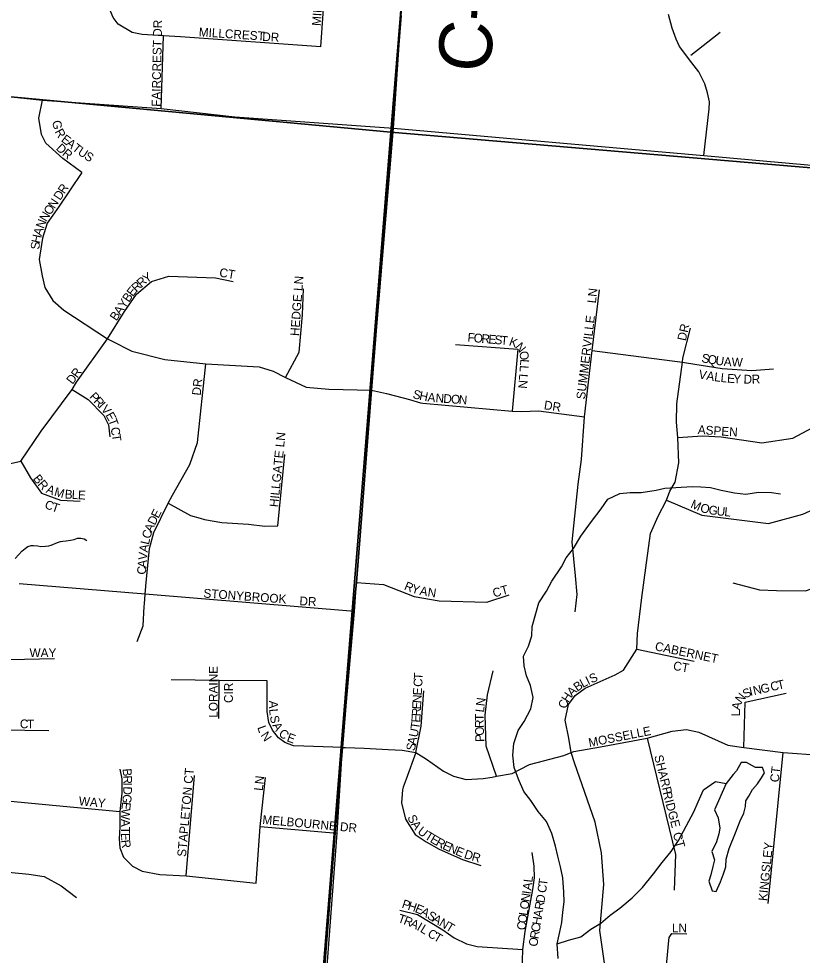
# Model space of a CAD drawing. Extents: x 1310247 to 1552180, y 377264 to 706493.
# Drawn here: x 1407944 to 1412394, y 513107 to 518423 of the extents above; entities that cross this region are included whole.
import ezdxf

# ---------------------------------------------------------------- set-up
doc = ezdxf.new("R2010")
doc.units = 0
for name, color, linetype in [('GM_X_County_Road', 7, 'Continuous'), ('GM_X_County_Road_Text', 7, 'Continuous'), ('GM_X_Minor_River', 7, 'Continuous'), ('GM_X_Section', 7, 'Continuous'), ('GM_X_Township', 7, 'Continuous'), ('GM_X_Township_Subdivision', 7, 'Continuous'), ('GM_X_Township_Subdivision_Text', 7, 'Continuous')]:
    doc.layers.add(name, color=color, linetype=linetype)

msp = doc.modelspace()

# ---------------------------------------------------------------- linework, layer by layer
at = {"layer": 'GM_X_County_Road'}
for points in [[(1409692.9, 513021.2), (1409752.7, 513800.3), (1409782.1, 514287), (1409850.1, 515057.7), (1409861.4, 515222.7), (1409874.5, 515368.4), (1409948.4, 516314.6), (1410071.8, 517802.6), (1410116, 518442), (1410153, 518860.8), (1410223.4, 519678.6), (1410262, 520106.4), (1410323.1, 520876.5), (1410330.4, 520980.1)], [(1403228.8, 518408.7), (1403479.6, 518388.7), (1403700, 518365.9), (1403924.6, 518343.2), (1404137, 518320), (1404991.5, 518246.5), (1405633.5, 518188.9), (1406174.8, 518143.5), (1406417.5, 518119.1), (1407143.1, 518050.1), (1407545.6, 518017.7), (1407794, 517991.7), (1408079.6, 517960.9), (1408753.3, 517913.8), (1409172.1, 517866.7), (1410071.8, 517802.6)], [(1410071.8, 517802.6), (1411038.4, 517716.8), (1411835.1, 517647.2), (1412445.4, 517592), (1412815.3, 517557.7), (1412969, 517546.8), (1412974.5, 517546.3)]]:
    msp.add_lwpolyline(points, dxfattribs=at)
at = {"layer": 'GM_X_Minor_River'}
for points in [[(1411008.3, 513087.8), (1411002.6, 513172.1), (1411016.5, 513239.9), (1411028, 513293.7), (1411033.6, 513351.7), (1411041.2, 513409.6), (1411038.8, 513465.8), (1411033, 513546.1), (1411020.7, 513608.6), (1411006.3, 513669.1), (1410991.8, 513725.6), (1410971.8, 513798.3), (1410941.6, 513865.3), (1410893, 513922.7), (1410852.7, 513986), (1410812, 514037.2), (1410781.8, 514106.1), (1410757.6, 514172.9), (1410749.5, 514243.3), (1410755.4, 514309.3), (1410779.4, 514382.8), (1410814.9, 514434), (1410853, 514505.1), (1410864.8, 514571), (1410850.6, 514637.5), (1410828.1, 514692.2), (1410813.7, 514750.7), (1410811.2, 514804.9), (1410838.8, 514862.3), (1410858.5, 514919.9), (1410859.9, 514974), (1410897.7, 515107.3), (1410941.7, 515174.3), (1410971.3, 515229.6), (1411025.7, 515312.3), (1411053.2, 515363.7), (1411094.7, 515416.7), (1411136.7, 515485.8), (1411197.2, 515568.3), (1411251.3, 515641), (1411288.9, 515696.2), (1411358, 515728.4), (1411416.2, 515732.8), (1411478.4, 515733.2), (1411563, 515746.9), (1411613.4, 515757.6), (1411768, 515767.5), (1411818.1, 515766.1), (1411872.1, 515762.7), (1411933.9, 515747), (1412009.6, 515730.9), (1412073.6, 515725.2), (1412144.1, 515735.3), (1412218.2, 515733.3), (1412270.1, 515725.9)], [(1407924.9, 515358.7), (1407945.4, 515382.4), (1407961.8, 515400.1), (1407980.1, 515415.8), (1407996.4, 515427.5), (1408014.6, 515433.1), (1408028.6, 515432.8), (1408052.6, 515430.4), (1408070.6, 515428), (1408096.7, 515429.5), (1408114.8, 515431.1), (1408128.9, 515434.8), (1408165.3, 515450.1), (1408181.4, 515455.8), (1408195.5, 515457.6), (1408213.6, 515459.2), (1408237.7, 515462.7), (1408259.8, 515466.3), (1408278, 515474), (1408296.1, 515473.6), (1408316.1, 515471.2), (1408331.9, 515460.8)], [(1412073.5, 513983.2), (1412090.3, 514010.8), (1412111.4, 514048.4), (1412138.4, 514079.7), (1412161.3, 514113.2), (1412178.2, 514142.8), (1412167, 514173.2), (1412128.9, 514172.2), (1412077.6, 514201.6), (1412047.5, 514200.4), (1412020.1, 514153), (1412001.5, 514133.5), (1411962, 514082.5)], [(1411002.6, 513172.1), (1411065.3, 513192.5), (1411136, 513210.6), (1411193.3, 513255.2), (1411250.4, 513289.7), (1411301.8, 513334.4), (1411357, 513375), (1411426.8, 513433.3), (1411486.6, 513491.8), (1411548.8, 513568.3), (1411598.7, 513633.2), (1411648.6, 513696), (1411690.4, 513759), (1411777.1, 513921), (1411802.8, 513978.5), (1411832.7, 514045.8), (1411900.2, 514094.1), (1411962, 514082.5)], [(1411962, 514082.5), (1411895.7, 513931.9), (1411916.5, 513887.2), (1411924.9, 513828.9), (1411920, 513796.9), (1411906.7, 513751.2), (1411879.1, 513695.8), (1411895.9, 513649.2), (1411884.8, 513611.4), (1411873.5, 513563.6), (1411862.5, 513527.8), (1411881, 513473.2), (1411904.9, 513468.6), (1411928.5, 513524.1), (1411945.8, 513569.7), (1411959, 513609.5), (1411962.1, 513651.5), (1411977.9, 513713.2), (1412014.4, 513802.4), (1412040.3, 513869.9), (1412061.6, 513913.4), (1412070.7, 513951.2), (1412073.5, 513983.2)]]:
    msp.add_lwpolyline(points, dxfattribs=at)
at = {"layer": 'GM_X_Section'}
for points in [[(1405478, 523537.9), (1410492.1, 523078.2), (1410056.3, 517779.6), (1405004.4, 518248.1)], [(1410492.1, 523078.2), (1415813.6, 522598), (1415408.4, 517324.7), (1410056.3, 517779.6)], [(1405004.4, 518248.1), (1410056.3, 517779.6), (1409601, 512131.4), (1404461.2, 512601.7)], [(1410056.3, 517779.6), (1415408.4, 517324.7), (1414953.7, 511702.6), (1409601, 512131.4)]]:
    msp.add_lwpolyline(points, close=True, dxfattribs=at)
at = {"layer": 'GM_X_Township'}
for points in [[(1410116, 518442), (1410088.6, 518108.2), (1410064.7, 517803.3), (1409948.4, 516314.6), (1409874.5, 515368.4), (1409861.4, 515222.7), (1409844.6, 515059.3), (1409782, 514287), (1409740.7, 513801.1), (1409681.2, 513028.9), (1409669.4, 512894.2), (1409621.7, 512132.5), (1409523.8, 510950), (1409466.5, 510237.3), (1409442, 509919.3), (1409426.8, 509685.9), (1409345.1, 508540.5), (1409309.2, 507939.2), (1409269.5, 507539), (1409220, 506815.1), (1408752, 502179.6), (1408158.9, 494897.9)], [(1409426.8, 509685.9), (1409442, 509919.3), (1409466.5, 510237.3), (1409523.8, 510950), (1409621.7, 512132.5), (1409669.4, 512894.2), (1409681.2, 513028.9), (1409740.7, 513801.1), (1409782, 514287), (1409844.6, 515059.3), (1409861.4, 515222.7), (1409874.5, 515368.4), (1409948.4, 516314.6), (1410064.7, 517803.3), (1410088.6, 518108.2), (1410116, 518442)]]:
    msp.add_lwpolyline(points, dxfattribs=at)
at = {"layer": 'GM_X_Township_Subdivision'}
for points in [[(1408508.5, 518391.4), (1408480, 518430.5), (1408456, 518487.8), (1408456.2, 518574.7), (1408535, 519618.3), (1408596.2, 520443.3)], [(1409659.1, 518262.7), (1409700.9, 518860.1), (1409778.7, 519973.3)], [(1411835.1, 517647.2), (1411865.6, 517911.7), (1411866.3, 517951.7), (1411855.3, 518002.2), (1411839.9, 518052.8), (1411805.3, 518122.2), (1411767.2, 518172.7), (1411696.9, 518266), (1411677.3, 518307.8), (1411655.3, 518369.4), (1411634.5, 518447.2)], [(1409659.1, 518262.7), (1408862, 518320.8), (1408766.5, 518326.7), (1408645.2, 518334.3), (1408588.5, 518345.1), (1408508.5, 518391.4)], [(1408753.3, 517913.8), (1408766.5, 518326.7)], [(1411761, 518216.4), (1411927.8, 518346.7)], [(1408302.1, 517550.9), (1408193.8, 517629.4), (1408098.5, 517717.2), (1408074.3, 517765.7), (1408057.5, 517859.1), (1408079.6, 517960.9)], [(1408302.1, 517550.9), (1408170.5, 517353.2), (1408105.6, 517263.2), (1408079.1, 517178.1), (1408073.5, 517140.8), (1408060.7, 517055.6), (1408078, 516963.5), (1408092.9, 516898.1), (1408137.8, 516823.4), (1408201.3, 516769.3), (1408447.7, 516605.8), (1408468.2, 516595.6)], [(1408447.7, 516605.8), (1408544.9, 516760.8), (1408612.1, 516859.9), (1408698, 516930.8), (1408797, 516962.6), (1409062.1, 516951.4), (1409161.1, 516930.8)], [(1409459, 516386.8), (1409536.3, 516531), (1409555.1, 516741.6), (1409561.8, 516889)], [(1411103.3, 515055.6), (1411114.5, 515154.5), (1411105.2, 515261), (1411086.5, 515453.4), (1411121.9, 515780.3), (1411140.6, 515920.4), (1411157.4, 516164.1), (1411200.4, 516539.5), (1411241.5, 516883.2)], [(1411270, 513062.8), (1411256.4, 513154.1), (1411246.2, 513233.8), (1411244.9, 513247.6), (1411267.2, 513509.1), (1411252.9, 513688.1), (1411218.3, 513861.8), (1411099.6, 514199.2), (1411082.1, 514258), (1411079, 514268.3), (1411067.8, 514339.3), (1411047.3, 514442), (1411065.9, 514529.8), (1411103.3, 514582.1), (1411161.2, 514623.2), (1411331.1, 514697.9), (1411378.7, 514725.8), (1411454.4, 514843.6), (1411458.1, 514933.2), (1411482.4, 515136.8), (1411504.8, 515306.8), (1411530.9, 515501), (1411575.8, 515600), (1411622.4, 515691.1), (1411641.1, 515741), (1411671, 515793.3), (1411693.4, 515901.7), (1411687.8, 516045.5), (1411678.5, 516133.3), (1411682.2, 516236.9), (1411712.8, 516473.4), (1411715.8, 516496.6), (1411758.8, 516666.6)], [(1407532.9, 515912.4), (1407650.4, 515906.4), (1407837.1, 515885.8), (1407956.6, 515911.9), (1408072.5, 516082.4), (1408247.9, 516319.1), (1408271.9, 516359.8), (1408447.7, 516605.8)], [(1408468.2, 516595.6), (1408585.9, 516536.7), (1408774.5, 516488.2), (1409006.1, 516463.9), (1409309.6, 516446.6), (1409389.9, 516422.3), (1409459, 516386.8), (1409576.6, 516330.8), (1409705.5, 516319.6), (1409948.4, 516314.6)], [(1410424.4, 516573.6), (1410779.3, 516547.4), (1410745.6, 516196.3)], [(1411200.4, 516539.5), (1411712.8, 516473.4), (1411736.4, 516470.4), (1411938.1, 516436.8), (1412108, 516425.6), (1412229.3, 516435.4)], [(1408657.8, 515101.1), (1408661.9, 515157), (1408667.7, 515222.6), (1408686.3, 515416.1), (1408710.7, 515506.8), (1408793.1, 515673.1), (1408817.6, 515718.3), (1408916.1, 515892.6), (1408959.4, 516017.5), (1409006.1, 516463.9)], [(1408247.9, 516319.1), (1408338.3, 516261.3), (1408426.7, 516170.6), (1408453.1, 516118.4), (1408462.1, 516050)], [(1409948.4, 516314.6), (1410032.3, 516295.3), (1410084.6, 516282.2), (1410163, 516261.7), (1410226.3, 516241.8), (1410238.3, 516240.4), (1410745.6, 516196.3), (1410801.7, 516192.6), (1410895, 516198.2), (1411157.4, 516164.1)], [(1411622.4, 515691.1), (1411824.1, 515604.2), (1412202.3, 515558.5), (1412397.3, 515610.6), (1412835.4, 515810.6), (1412935.3, 515897), (1412988.5, 516013.7), (1413001.6, 516115.5), (1413010.9, 516225.7)], [(1411687.8, 516045.5), (1411827.9, 516054.8), (1411932.4, 516049.2), (1412164, 516015.6), (1412339.6, 516041.8), (1412534.5, 516145.8), (1412764.4, 516243.5), (1412861.5, 516248.1), (1413010.9, 516225.7), (1413418, 516194), (1413817.7, 516158.5), (1414120, 516126.4), (1414209.8, 516124.9), (1414521.2, 516094.8), (1414617, 516087.5), (1414845.7, 516064.3), (1415061.4, 516048.3), (1415279.9, 516027.8)], [(1411998.8, 515220.9), (1412150.5, 515180.5), (1412247.1, 515178), (1412411.6, 515174.8), (1412508.2, 515208.7), (1412668.3, 515280.7), (1413091.2, 515480.5), (1413169.6, 515516), (1413250, 515579.5), (1413319.1, 515685.9), (1413367.6, 515790.5), (1413390, 515926.9), (1413418, 516194)], [(1408973.7, 515587.9), (1408998.4, 515580.4), (1409097.6, 515563.6), (1409248.9, 515554.3), (1409342.3, 515543.1), (1409415.1, 515544.9), (1409456.2, 515950.2)], [(1407956.6, 515911.9), (1408011.2, 515816.7), (1408073.4, 515729.6), (1408181.4, 515689.9), (1408292.8, 515684.1)], [(1408793.1, 515673.1), (1408919.9, 515604.1), (1408973.7, 515587.9)], [(1409850.1, 515057.7), (1408661.9, 515157), (1407946.3, 515216.2)], [(1409861.4, 515222.7), (1410015.8, 515212.2), (1410190.1, 515144.3), (1410331, 515119.6), (1410602.8, 515110.6), (1410729, 515152)], [(1408617.1, 514887.7), (1408650.9, 514976.7), (1408656.7, 515085.9), (1408657.8, 515101.1)], [(1406678.2, 514918.9), (1406908.9, 514878.2), (1407217, 514838.1), (1407456, 514806.3), (1407632.5, 514780.7), (1408148, 514791.4)], [(1411454.4, 514843.6), (1411779.3, 514776.4)], [(1410656.7, 514122.7), (1410599.1, 514293.5), (1410593.5, 514469.1), (1410606.6, 514584.9), (1410637.9, 514721.4)], [(1409782.1, 514287), (1409563.9, 514294.2), (1409504.5, 514294.8), (1409455, 514315.2), (1409420, 514340.9), (1409384.6, 514383.9), (1409364.6, 514427.6), (1409355.2, 514490.2), (1409355.3, 514665.5), (1409082.8, 514667.5), (1408810.3, 514669.5)], [(1409081.2, 514450.5), (1409082.8, 514667.5)], [(1410198.5, 514258.5), (1410229.8, 514407.3), (1410244.3, 514608)], [(1412061.3, 514287), (1412068.8, 514543.8), (1412302.3, 514594.2)], [(1407546.9, 514477), (1407626.8, 514425), (1407665.5, 514399.4), (1407705.2, 514389.2), (1408115.2, 514382.6)], [(1410840.2, 514187.1), (1410843.7, 514188.9), (1411039.8, 514241.5), (1411082.1, 514258), (1411096.8, 514263.7), (1411247.1, 514290.7), (1411512.3, 514339.3), (1411654.2, 514378.5), (1411736.4, 514387.8), (1411805.5, 514372.9), (1411971.7, 514300.1), (1412061.3, 514287), (1412285.4, 514258), (1412494.6, 514243.1)], [(1411512.3, 514339.3), (1411673.9, 513678.9), (1411666.3, 513476.9)], [(1409782.1, 514287), (1409798.9, 514286.4), (1409906.2, 514282.8), (1410042.6, 514274.4), (1410121.9, 514270.6), (1410198.5, 514258.5), (1410260.2, 514219.9), (1410356.4, 514152.7), (1410413.7, 514122.8), (1410485.4, 514104.5), (1410581.9, 514109.4), (1410633.4, 514118.6), (1410656.7, 514122.7), (1410745.4, 514138.4), (1410840.2, 514187.1)], [(1410198.5, 514258.5), (1410143.6, 514106.9)], [(1412200.8, 513400.9), (1412285.4, 514258)], [(1408518.7, 514162.6), (1408529.9, 514108.5), (1408529.9, 514027.2), (1408517.7, 513922.6), (1408517.9, 513835.1), (1408514.5, 513767.5), (1408518.7, 513716.8), (1408539.8, 513664.1), (1408590.3, 513612.2), (1408646, 513584.7), (1408745.7, 513565.1), (1408895.6, 513557.6), (1409292.9, 513516.9), (1409315.2, 513837.2), (1409346, 514116.4)], [(1408895.6, 513557.6), (1408941.7, 514126.7)], [(1410143.6, 514106.9), (1410127, 514061.1), (1410123.1, 514046.6), (1410117.3, 513972.7), (1410139.7, 513879.3), (1410195.7, 513791.5), (1410257.3, 513750.4), (1410332, 513709.3), (1410464.6, 513649.6), (1410569.2, 513616)], [(1407443.9, 514024.9), (1408056.4, 513966), (1408517.7, 513922.6)], [(1409315.2, 513837.2), (1409752.7, 513800.3)], [(1410776, 512676.5), (1410798.9, 512881.8), (1410806.4, 513140), (1410820.4, 513241.8), (1410864.3, 513479.5), (1410872.7, 513545.8), (1410871.8, 513612.1), (1410859.6, 513690.6)], [(1407824.9, 513584.5), (1408001.4, 513567.7), (1408088.2, 513553.2), (1408185.3, 513500.9), (1408272.2, 513435.6)], [(1410107.4, 513363), (1410209, 513338.1), (1410353.1, 513251.4), (1410416.8, 513205.8), (1410487.3, 513171.7), (1410547.3, 513156.8), (1410806.4, 513140)], [(1411565.1, 511969.4), (1411586.7, 512657.8), (1411633.3, 513172), (1411638.5, 513208), (1411653.2, 513229.6), (1411737.2, 513228.5)]]:
    msp.add_lwpolyline(points, dxfattribs=at)

# ---------------------------------------------------------------- texts
at = {"layer": 'GM_X_County_Road_Text'}
msp.add_text('C-113', height=300, rotation=85.3771, dxfattribs=at).set_placement((1410619.7, 518112))
at = {"layer": 'GM_X_Township_Subdivision_Text'}
for s, rotation, p in [('MILLCREST', 86.2853, (1409659.4, 518380.7)), ('FAIRCREST DR', 88.8304, (1408748.6, 517922.7)), ('MILLCREST', 356.2839, (1408965.4, 518323.4)), ('DR', 356.989, (1409326.1, 518297)), ('G', 280.3498, (1408134, 517841.7)), ('R', 297.9729, (1408147.4, 517782.6)), ('E', 323.3742, (1408181.6, 517729.4)), ('D', 317.4117, (1408152.4, 517682.9)), ('R', 320.7279, (1408187.1, 517651.1)), ('A', 320.4869, (1408209.3, 517708.8)), ('T', 321.8141, (1408244.2, 517680)), ('U', 326.4767, (1408275.5, 517655.7)), ('S', 326.2948, (1408312.2, 517631.4)), ('R', 56.3215, (1408203.9, 517425.2)), ('D', 56.3031, (1408179.5, 517388.5)), ('N', 56.3204, (1408147.8, 517340.9)), ('N', 58.6595, (1408100.7, 517267.2)), ('O', 56.3008, (1408123.3, 517304.3)), ('N', 69.1241, (1408086.1, 517228.2)), ('A', 72.7816, (1408073.4, 517187)), ('S', 86.5685, (1408062.1, 517112.1)), ('H', 77.2519, (1408063.9, 517145.1)), ('CT', 350.5308, (1409080.7, 516959.4)), ('R', 41.3915, (1408640.6, 516895.2)), ('Y', 33.2717, (1408668.9, 516920.3)), ('HEDGE LN', 85.8565, (1409536.2, 516620.7)), ('E', 51.3701, (1408591.5, 516842.2)), ('R', 43.36, (1408612.2, 516868.3)), ('LN', 83.6625, (1411221.4, 516805.9)), ('Y', 56.2046, (1408545.6, 516773.6)), ('B', 56.2055, (1408570.1, 516810.2)), ('A', 56.2008, (1408521.1, 516737.1)), ('B', 56.2055, (1408499.1, 516704.1)), ('SUMMERVILLE', 83.225, (1411159.8, 516260.2)), ('DR', 77.4705, (1411732, 516591.3)), ('F', 354.9364, (1410491.1, 516590.7)), ('O', 354.9364, (1410526.1, 516587.6)), ('R', 354.9364, (1410569.9, 516583.7)), ('E', 354.9364, (1410609.4, 516580.2)), ('S', 354.9364, (1410644.5, 516577.1)), ('T', 354.9364, (1410679.5, 516574)), ('K', 340.0359, (1410724.4, 516570.5)), ('N', 310.235, (1410760.2, 516559.4)), ('O', 280.434, (1410785.7, 516531.9)), ('S', 350.0055, (1411818.9, 516473.9)), ('Q', 350.0041, (1411853.6, 516467.8)), ('L', 265.5335, (1410793.5, 516492.1)), ('U', 351.5631, (1411898.4, 516459.9)), ('A', 356.4123, (1411946.5, 516452.9)), ('W', 357.6451, (1411991.6, 516450.1)), ('R', 53.7642, (1408277.2, 516380)), ('L', 265.5335, (1410790.7, 516457)), ('V', 349.9161, (1411802.5, 516381.8)), ('A', 350.6779, (1411846.5, 516374)), ('L', 352.0033, (1411891.2, 516366.7)), ('L', 353.8686, (1411927.8, 516361.6)), ('D', 52.5007, (1408249.7, 516344.2)), ('DR', 83.9877, (1408977.4, 516282.3)), ('N', 265.5335, (1410784.2, 516373.6)), ('L', 265.5335, (1410787, 516408.7)), ('E', 356.3614, (1411965.2, 516357.6)), ('Y', 356.9698, (1412000.9, 516355.4)), ('D', 358.6923, (1412059.7, 516352.3)), ('R', 2.624, (1412107.4, 516351.4)), ('P', 312.9805, (1408342.3, 516274.7)), ('S', 343.9786, (1410177.8, 516271.2)), ('H', 348.8099, (1410216.1, 516260.4)), ('R', 312.9819, (1408366.2, 516248.9)), ('I', 312.975, (1408393.2, 516220)), ('A', 353.6413, (1410263.8, 516251.1)), ('N', 356.057, (1410309.9, 516246)), ('D', 356.057, (1410353.8, 516243)), ('O', 356.057, (1410397.6, 516240)), ('N', 356.057, (1410441.5, 516237)), ('DR', 351.0318, (1410924.2, 516207)), ('V', 311.2497, (1408408, 516204.2)), ('E', 298.8623, (1408435.3, 516173.4)), ('T', 290.345, (1408451.5, 516144.4)), ('C', 279.7378, (1408465.6, 516100.8)), ('ASPEN', 356.1039, (1411799, 516066.3)), ('T', 278.4335, (1408472.2, 516062)), ('HILLGATE LN', 84.3524, (1409417.4, 515648.6)), ('B', 308.8229, (1408022.3, 515811)), ('R', 311.7434, (1408048.9, 515778)), ('A', 338.4242, (1408095.9, 515734.1)), ('M', 344.3822, (1408142.2, 515716.1)), ('B', 356.6591, (1408204.6, 515699.9)), ('L', 356.8039, (1408244.3, 515697.6)), ('E', 356.8217, (1408279.5, 515695.7)), ('C', 338.388, (1408087.2, 515646.9)), ('T', 341.8821, (1408127.1, 515631.2)), ('M', 336.8881, (1411755.2, 515649.1)), ('O', 343.7895, (1411809.9, 515626.2)), ('E', 63.4349, (1408737.5, 515583.7)), ('G', 350.6909, (1411858.6, 515612.5)), ('U', 354.1416, (1411905.3, 515604.9)), ('L', 354.1416, (1411949, 515600.4)), ('D', 63.5034, (1408717.8, 515544.3)), ('C', 74.7385, (1408690.8, 515468.2)), ('A', 66.447, (1408700.5, 515504.6)), ('L', 76.7524, (1408682.8, 515434.4)), ('A', 81.2131, (1408676.3, 515391.9)), ('A', 84.8788, (1408668.5, 515305.1)), ('V', 84.8798, (1408672.5, 515348.9)), ('C', 84.8814, (1408665, 515265.7)), ('STONYBROOK', 355.7859, (1408991.8, 515137.8)), ('R', 337.7491, (1410129, 515184.1)), ('Y', 343.2772, (1410170.6, 515167.3)), ('A', 348.8052, (1410217.8, 515153.4)), ('N', 351.5692, (1410263.6, 515144.4)), ('CT', 15.5276, (1410643, 515137.5)), ('DR', 356.9773, (1409537.3, 515093.9)), ('CABERNET', 348.2323, (1411553.9, 514838.5)), ('WAY', 0, (1408005.6, 514799.1)), ('CT', 349.9975, (1411657.5, 514727.4)), ('LORAINE', 90, (1409074.2, 514455.3)), ('T', 86.7747, (1410237.3, 514668.9)), ('S', 24.4507, (1411197.2, 514649.5)), ('C', 86.7783, (1410235.1, 514629.3)), ('B', 34.431, (1411115.7, 514602.1)), ('L', 28.1962, (1411147.1, 514623.7)), ('I', 25.7829, (1411177.7, 514640.1)), ('C', 12.8483, (1412218.5, 514605.6)), ('T', 12.8483, (1412257.1, 514614.4)), ('CIR', 90, (1409160.2, 514538.9)), ('E', 86.7774, (1410232.3, 514581)), ('H', 57.0678, (1411064, 514538.1)), ('A', 44.4358, (1411086.1, 514572.7)), ('S', 25.707, (1412069.5, 514563.9)), ('I', 12.8483, (1412098.4, 514578.2)), ('N', 12.8483, (1412119.9, 514583.1)), ('G', 12.8483, (1412162.8, 514592.9)), ('A', 270.6776, (1409365.8, 514551.9)), ('N', 86.7741, (1410229.9, 514537.1)), ('N', 82.5686, (1410589.8, 514518.5)), ('C', 72.8821, (1411053.9, 514503.5)), ('N', 51.4242, (1412046.7, 514533.2)), ('L', 274.4187, (1409366.4, 514504.4)), ('R', 86.7783, (1410225.7, 514462.4)), ('E', 86.7747, (1410227.9, 514501.9)), ('L', 83.0579, (1410585.6, 514483.7)), ('L', 90, (1412039.8, 514463.3)), ('A', 77.1414, (1412039.4, 514495.6)), ('C', 359.2714, (1407950.6, 514395.6)), ('T', 359.2727, (1407990.2, 514395.1)), ('S', 280.8085, (1409370, 514463.2)), ('E', 86.418, (1410223.4, 514426.9)), ('T', 89.5765, (1410584.4, 514436.8)), ('R', 91.5969, (1410585.5, 514397.7)), ('L', 289.9773, (1409297.9, 514400.2)), ('A', 299.3156, (1409382.6, 514412.2)), ('U', 78.1079, (1410208.3, 514341.2)), ('T', 81.7575, (1410217.9, 514387.6)), ('O', 91.5929, (1410586.8, 514353.7)), ('MOSSELLE', 11.1567, (1411184.6, 514288.4)), ('N', 304.0599, (1409315.9, 514355.4)), ('C', 318.7755, (1409415.8, 514359.4)), ('E', 340.0776, (1409462.9, 514323.1)), ('A', 78.1033, (1410199.2, 514298.1)), ('P', 91.5987, (1410587.8, 514318.6)), ('S', 78.098, (1410191.9, 514263.7)), ('SHARP', 284.0374, (1411552.3, 514237.6)), ('CT', 83.6625, (1412259.8, 514086.7)), ('B', 274.2656, (1408534.1, 514165.6)), ('R', 271.7975, (1408537.1, 514126.7)), ('STAPLETON CT', 84.9086, (1408893.8, 513664.1)), ('LN', 83.6578, (1409329.4, 514038.3)), ('I', 270.59, (1408538.3, 514087.4)), ('G', 263.7262, (1408537.3, 514023)), ('D', 268.3275, (1408538.5, 514065.9)), ('RIDGE', 284.5729, (1411600.7, 514030.8)), ('WAY', 354.8083, (1408283.6, 513958.6)), ('E', 263.0851, (1408532.5, 513979.4)), ('W', 267.4706, (1408527.9, 513940.3)), ('A', 270.1729, (1408525.4, 513880.6)), ('MELBOURNE DR', 354.7571, (1409326.4, 513853.1)), ('S', 294.1206, (1410150.1, 513891.1)), ('A', 305.1254, (1410169.7, 513849.9)), ('T', 270.1838, (1408525.5, 513836.5)), ('U', 320.4951, (1410204.9, 513803.1)), ('T', 328.7728, (1410245.3, 513770.6)), ('CT', 285.5291, (1411657.8, 513797.8)), ('E', 270.8865, (1408525.6, 513800.7)), ('R', 276.6738, (1408526.5, 513760)), ('E', 329.5352, (1410276, 513752)), ('R', 331.2413, (1410307.8, 513733.3)), ('E', 335.7977, (1410346.4, 513712.3)), ('N', 336.6855, (1410379.3, 513697.6)), ('E', 336.7386, (1410419.7, 513680.1)), ('D', 342.4692, (1410469.6, 513659.7)), ('KINGSLEY', 84.1227, (1412193.8, 513413.4)), ('R', 343.7568, (1410512.7, 513646)), ('L', 83.5299, (1410860.7, 513518.3)), ('T', 82.7567, (1410943.9, 513498.4)), ('A', 81.6875, (1410854.1, 513473.1)), ('C', 81.3981, (1410937.8, 513458)), ('N', 81.6875, (1410844.6, 513407.7)), ('I', 81.6875, (1410851, 513451.3)), ('D', 80.7694, (1410928.5, 513400.9)), ('P', 342.1611, (1410116, 513377.5)), ('H', 342.1492, (1410149.5, 513366.7)), ('E', 337.3717, (1410190.3, 513353.6)), ('O', 81.6875, (1410838.2, 513364.2)), ('R', 80.7764, (1410922.2, 513361.9)), ('T', 341.4268, (1410093.3, 513295.8)), ('R', 338.8073, (1410126.1, 513284.8)), ('A', 330.0071, (1410221.3, 513340.8)), ('S', 328.8418, (1410259.2, 513318.9)), ('A', 328.8357, (1410289.3, 513300.7)), ('O', 81.6875, (1410826.8, 513285.8)), ('L', 81.6921, (1410833.1, 513329.4)), ('H', 80.7694, (1410908.1, 513275)), ('A', 80.7686, (1410915.1, 513318.4)), ('A', 334.7791, (1410162.2, 513270.9)), ('I', 330.5696, (1410201.1, 513252.6)), ('L', 328.9214, (1410220, 513241.9)), ('N', 328.842, (1410326.9, 513277.9)), ('T', 328.8418, (1410364.6, 513255.2)), ('C', 81.6896, (1410821.1, 513246.7)), ('C', 80.7764, (1410901.7, 513235.9)), ('LN', 0, (1411653.2, 513237.1)), ('C', 328.9426, (1410261.5, 513216.9)), ('T', 329.5716, (1410295.9, 513196.2)), ('R', 80.7764, (1410895.4, 513196.8)), ('O', 80.7694, (1410888.3, 513153.4))]:
    msp.add_text(s, height=50, rotation=rotation, dxfattribs=at).set_placement(p)

doc.saveas('drawing.dxf')
